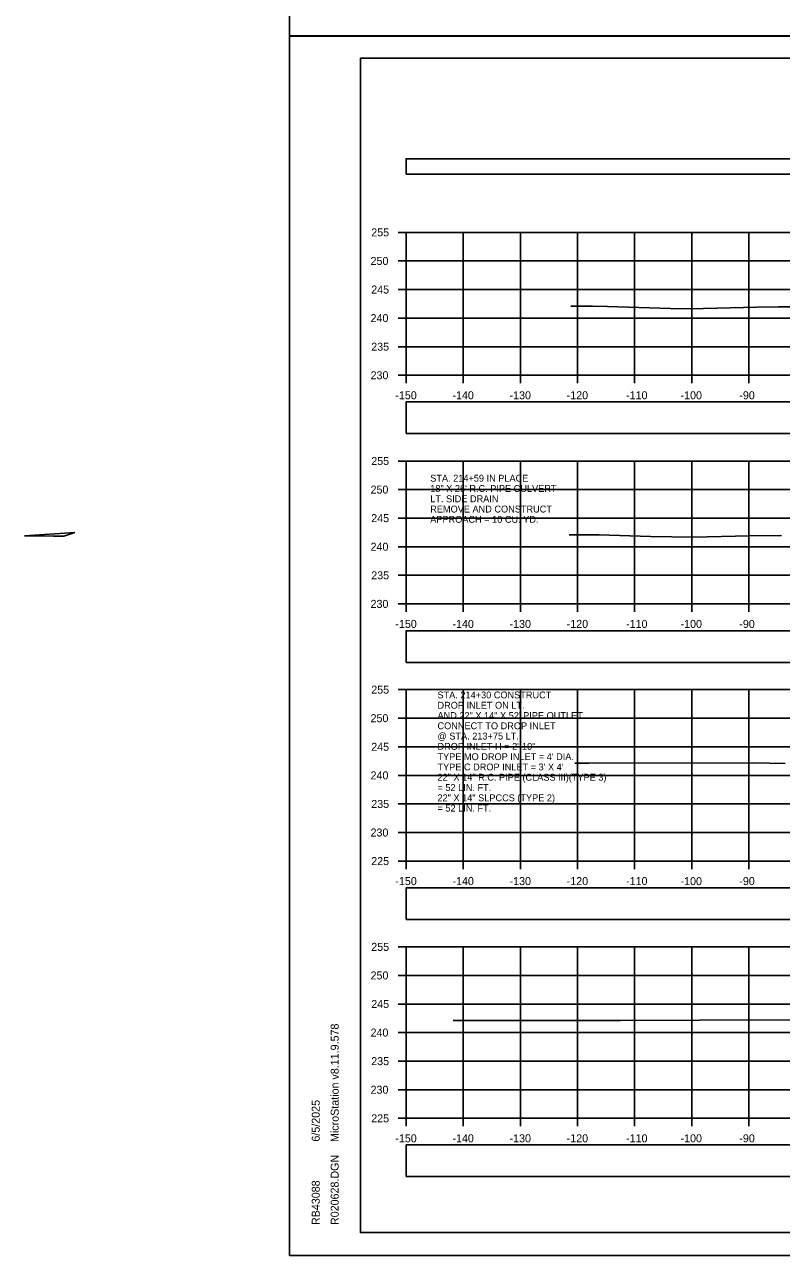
# Model space of a CAD drawing. Extents: x 1369627 to 1374022, y 380035 to 398173.
# Drawn here: x 1371881.7 to 1372014.2, y 383238.9 to 383454.2 of the extents above; entities that cross this region are included whole.
import ezdxf

# ---------------------------------------------------------------- set-up
doc = ezdxf.new("R2010")
doc.units = 0
for name, color, linetype in [('Default', 7, 'Continuous'), ('R_Axis', 7, 'Continuous'), ('R_Axis Annot', 7, 'Continuous'), ('R_Border', 7, 'Continuous'), ('R_Drive', 7, 'Continuous'), ('R_Exist Surface', 7, 'Continuous'), ('R_Grid', 7, 'Continuous'), ('R_No Plot', 7, 'Continuous'), ('R_Water', 7, 'Continuous'), ('R_Water Annot', 7, 'Continuous')]:
    doc.layers.add(name, color=color, linetype=linetype)

msp = doc.modelspace()

# ---------------------------------------------------------------- linework, layer by layer
at = {"layer": 'Default'}
for points in [[(1371948.53, 383428.01), (1372248.53, 383428.01), (1372248.53, 383430.71), (1371948.53, 383430.71)], [(1371948.53, 383382.64), (1372248.53, 383382.64), (1372248.53, 383388.16), (1371948.53, 383388.16)], [(1371948.53, 383342.59), (1372248.53, 383342.59), (1372248.53, 383348.11), (1371948.53, 383348.11)], [(1371948.53, 383297.62), (1372248.53, 383297.62), (1372248.53, 383303.14), (1371948.53, 383303.14)], [(1371948.53, 383252.65), (1372248.53, 383252.65), (1372248.53, 383258.17), (1371948.53, 383258.17)]]:
    msp.add_lwpolyline(points, close=True, dxfattribs=at)
at = {"layer": 'R_Axis'}
for p, q in [((1371947.13, 383417.83), (1371948.53, 383417.83)), ((1371948.53, 383392.83), (1371948.53, 383417.83)), ((1371947.13, 383412.83), (1371948.53, 383412.83)), ((1371947.13, 383407.83), (1371948.53, 383407.83)), ((1371947.13, 383402.83), (1371948.53, 383402.83)), ((1371947.13, 383397.83), (1371948.53, 383397.83)), ((1371947.13, 383392.83), (1371948.53, 383392.83)), ((1371948.53, 383392.83), (1372248.53, 383392.83)), ((1371948.53, 383391.43), (1371948.53, 383392.83)), ((1371958.53, 383391.43), (1371958.53, 383392.83)), ((1371968.53, 383391.43), (1371968.53, 383392.83)), ((1371978.53, 383391.43), (1371978.53, 383392.83)), ((1371988.53, 383391.43), (1371988.53, 383392.83)), ((1371998.53, 383391.43), (1371998.53, 383392.83)), ((1372008.53, 383391.43), (1372008.53, 383392.83)), ((1371947.13, 383377.83), (1371948.53, 383377.83)), ((1371948.53, 383352.83), (1371948.53, 383377.83)), ((1371947.13, 383372.83), (1371948.53, 383372.83)), ((1371947.13, 383367.83), (1371948.53, 383367.83)), ((1371947.13, 383362.83), (1371948.53, 383362.83)), ((1371947.13, 383357.83), (1371948.53, 383357.83)), ((1371947.13, 383352.83), (1371948.53, 383352.83)), ((1371948.53, 383352.83), (1372248.53, 383352.83)), ((1371948.53, 383351.43), (1371948.53, 383352.83)), ((1371958.53, 383351.43), (1371958.53, 383352.83)), ((1371968.53, 383351.43), (1371968.53, 383352.83)), ((1371978.53, 383351.43), (1371978.53, 383352.83)), ((1371988.53, 383351.43), (1371988.53, 383352.83)), ((1371998.53, 383351.43), (1371998.53, 383352.83)), ((1372008.53, 383351.43), (1372008.53, 383352.83)), ((1371947.13, 383337.83), (1371948.53, 383337.83)), ((1371948.53, 383307.83), (1371948.53, 383337.83)), ((1371947.13, 383332.83), (1371948.53, 383332.83)), ((1371947.13, 383327.83), (1371948.53, 383327.83)), ((1371947.13, 383322.83), (1371948.53, 383322.83)), ((1371947.13, 383317.83), (1371948.53, 383317.83)), ((1371947.13, 383312.83), (1371948.53, 383312.83)), ((1371947.13, 383307.83), (1371948.53, 383307.83)), ((1371948.53, 383307.83), (1372248.53, 383307.83)), ((1371948.53, 383306.43), (1371948.53, 383307.83)), ((1371958.53, 383306.43), (1371958.53, 383307.83)), ((1371968.53, 383306.43), (1371968.53, 383307.83)), ((1371978.53, 383306.43), (1371978.53, 383307.83)), ((1371988.53, 383306.43), (1371988.53, 383307.83)), ((1371998.53, 383306.43), (1371998.53, 383307.83)), ((1372008.53, 383306.43), (1372008.53, 383307.83)), ((1371947.13, 383292.83), (1371948.53, 383292.83)), ((1371948.53, 383262.83), (1371948.53, 383292.83)), ((1371947.13, 383287.83), (1371948.53, 383287.83)), ((1371947.13, 383282.83), (1371948.53, 383282.83)), ((1371947.13, 383277.83), (1371948.53, 383277.83)), ((1371947.13, 383272.83), (1371948.53, 383272.83)), ((1371947.13, 383267.83), (1371948.53, 383267.83)), ((1371947.13, 383262.83), (1371948.53, 383262.83)), ((1371948.53, 383262.83), (1372248.53, 383262.83)), ((1371948.53, 383261.43), (1371948.53, 383262.83)), ((1371958.53, 383261.43), (1371958.53, 383262.83)), ((1371968.53, 383261.43), (1371968.53, 383262.83)), ((1371978.53, 383261.43), (1371978.53, 383262.83)), ((1371988.53, 383261.43), (1371988.53, 383262.83)), ((1371998.53, 383261.43), (1371998.53, 383262.83)), ((1372008.53, 383261.43), (1372008.53, 383262.83))]:
    msp.add_line(p, q, dxfattribs=at)
at = {"layer": 'R_Border'}
for p, q in [((1371940.53, 383448.29), (1372256.71, 383448.29)), ((1371940.53, 383242.83), (1371940.53, 383448.29)), ((1371940.53, 383242.83), (1371940.53, 383242.83)), ((1372256.71, 383242.83), (1371940.53, 383242.83))]:
    msp.add_line(p, q, dxfattribs=at)
at = {"layer": 'R_Drive'}
for p, q in [((1371890.54, 383365.32), (1371881.72, 383364.73)), ((1371888.62, 383364.67), (1371890.54, 383365.32))]:
    msp.add_line(p, q, dxfattribs=at)
msp.add_lwpolyline([(1371881.72, 383364.73), (1371886.77, 383364.68), (1371888.62, 383364.67)], dxfattribs=at)
at = {"layer": 'R_Exist Surface'}
for points in [[(1371977.39, 383404.9), (1371980.12, 383404.93), (1371981.14, 383404.92), (1371983.77, 383404.88), (1371994.8, 383404.52), (1371998.25, 383404.47), (1372009.92, 383404.75), (1372013.7, 383404.79), (1372016.11, 383404.8)], [(1371977.1, 383364.91), (1371979.33, 383364.93), (1371980.17, 383364.93), (1371982.31, 383364.9), (1371991.34, 383364.6), (1371998.76, 383364.5), (1372008.64, 383364.73), (1372014.25, 383364.8)], [(1371978.09, 383324.94), (1371978.24, 383324.94), (1371978.65, 383324.94), (1371980.6, 383324.95), (1372009.39, 383325.04), (1372014.9, 383324.88)], [(1371956.75, 383279.93), (1371963.23, 383279.92), (1371981.11, 383279.93), (1371986.04, 383279.95), (1372013.74, 383280.08), (1372020.47, 383280)]]:
    msp.add_lwpolyline(points, dxfattribs=at)
at = {"layer": 'R_Grid'}
for p, q in [((1371948.53, 383417.83), (1372248.53, 383417.83)), ((1371948.53, 383392.83), (1371948.53, 383417.83)), ((1371958.53, 383392.83), (1371958.53, 383417.83)), ((1371968.53, 383392.83), (1371968.53, 383417.83)), ((1371978.53, 383392.83), (1371978.53, 383417.83)), ((1371988.53, 383392.83), (1371988.53, 383417.83)), ((1371998.53, 383392.83), (1371998.53, 383417.83)), ((1372008.53, 383392.83), (1372008.53, 383417.83)), ((1371948.53, 383412.83), (1372248.53, 383412.83)), ((1371948.53, 383407.83), (1372248.53, 383407.83)), ((1371948.53, 383402.83), (1372248.53, 383402.83)), ((1371948.53, 383397.83), (1372248.53, 383397.83)), ((1371948.53, 383392.83), (1372248.53, 383392.83)), ((1371948.53, 383377.83), (1372248.53, 383377.83)), ((1371948.53, 383352.83), (1371948.53, 383377.83)), ((1371958.53, 383352.83), (1371958.53, 383377.83)), ((1371968.53, 383352.83), (1371968.53, 383377.83)), ((1371978.53, 383352.83), (1371978.53, 383377.83)), ((1371988.53, 383352.83), (1371988.53, 383377.83)), ((1371998.53, 383352.83), (1371998.53, 383377.83)), ((1372008.53, 383352.83), (1372008.53, 383377.83)), ((1371948.53, 383372.83), (1372248.53, 383372.83)), ((1371948.53, 383367.83), (1372248.53, 383367.83)), ((1371948.53, 383362.83), (1372248.53, 383362.83)), ((1371948.53, 383357.83), (1372248.53, 383357.83)), ((1371948.53, 383352.83), (1372248.53, 383352.83)), ((1371948.53, 383337.83), (1372248.53, 383337.83)), ((1371948.53, 383307.83), (1371948.53, 383337.83)), ((1371958.53, 383307.83), (1371958.53, 383337.83)), ((1371968.53, 383307.83), (1371968.53, 383337.83)), ((1371978.53, 383307.83), (1371978.53, 383337.83)), ((1371988.53, 383307.83), (1371988.53, 383337.83)), ((1371998.53, 383307.83), (1371998.53, 383337.83)), ((1372008.53, 383307.83), (1372008.53, 383337.83)), ((1371948.53, 383332.83), (1372248.53, 383332.83)), ((1371948.53, 383327.83), (1372248.53, 383327.83)), ((1371948.53, 383322.83), (1372248.53, 383322.83)), ((1371948.53, 383317.83), (1372248.53, 383317.83)), ((1371948.53, 383312.83), (1372248.53, 383312.83)), ((1371948.53, 383307.83), (1372248.53, 383307.83)), ((1371948.53, 383292.83), (1372248.53, 383292.83)), ((1371948.53, 383262.83), (1371948.53, 383292.83)), ((1371958.53, 383262.83), (1371958.53, 383292.83)), ((1371968.53, 383262.83), (1371968.53, 383292.83)), ((1371978.53, 383262.83), (1371978.53, 383292.83)), ((1371988.53, 383262.83), (1371988.53, 383292.83)), ((1371998.53, 383262.83), (1371998.53, 383292.83)), ((1372008.53, 383262.83), (1372008.53, 383292.83)), ((1371948.53, 383287.83), (1372248.53, 383287.83)), ((1371948.53, 383282.83), (1372248.53, 383282.83)), ((1371948.53, 383277.83), (1372248.53, 383277.83)), ((1371948.53, 383272.83), (1372248.53, 383272.83)), ((1371948.53, 383267.83), (1372248.53, 383267.83)), ((1371948.53, 383262.83), (1372248.53, 383262.83))]:
    msp.add_line(p, q, dxfattribs=at)
at = {"layer": 'R_No Plot'}
for p, q in [((1371928.13, 383452.19), (1372261.46, 383452.19)), ((1371928.13, 383452.19), (1372261.46, 383452.19)), ((1371928.13, 383238.85), (1372261.46, 383238.85))]:
    msp.add_line(p, q, dxfattribs=at)
for points in [[(1371928.12, 383665.52), (1372261.46, 383665.52), (1372261.46, 383452.18), (1371928.12, 383452.18)], [(1371928.12, 383452.19), (1372261.46, 383452.19), (1372261.46, 383238.85), (1371928.12, 383238.85)], [(1372174.45, 383448.29), (1372194.07, 383448.29), (1372194.07, 383438.41), (1372210.18, 383438.41), (1372233.38, 383438.41), (1372233.38, 383405.74), (1372256.59, 383405.74), (1372256.71, 383242.83), (1371940.53, 383242.83), (1371940.53, 383448.29)]]:
    msp.add_lwpolyline(points, close=True, dxfattribs=at)

# ---------------------------------------------------------------- texts
at = {"layer": 'R_Axis Annot'}
for s, p in [('255', (1371942.42, 383417.13)), ('250', (1371942.3, 383412.13)), ('245', (1371942.42, 383407.13)), ('240', (1371942.3, 383402.13)), ('235', (1371942.42, 383397.13)), ('230', (1371942.3, 383392.13)), ('-150', (1371946.64, 383388.63)), ('-140', (1371956.64, 383388.63)), ('-130', (1371966.64, 383388.63)), ('-120', (1371976.64, 383388.63)), ('-110', (1371987.04, 383388.63)), ('-100', (1371996.58, 383388.63)), ('-90', (1372006.87, 383388.63)), ('255', (1371942.42, 383377.13)), ('250', (1371942.3, 383372.13)), ('245', (1371942.42, 383367.13)), ('240', (1371942.3, 383362.13)), ('235', (1371942.42, 383357.13)), ('230', (1371942.3, 383352.13)), ('-150', (1371946.64, 383348.63)), ('-140', (1371956.64, 383348.63)), ('-130', (1371966.64, 383348.63)), ('-120', (1371976.64, 383348.63)), ('-110', (1371987.04, 383348.63)), ('-100', (1371996.58, 383348.63)), ('-90', (1372006.87, 383348.63)), ('255', (1371942.42, 383337.13)), ('250', (1371942.3, 383332.13)), ('245', (1371942.42, 383327.13)), ('240', (1371942.3, 383322.13)), ('235', (1371942.42, 383317.13)), ('230', (1371942.3, 383312.13)), ('225', (1371942.42, 383307.13)), ('-150', (1371946.64, 383303.63)), ('-140', (1371956.64, 383303.63)), ('-130', (1371966.64, 383303.63)), ('-120', (1371976.64, 383303.63)), ('-110', (1371987.04, 383303.63)), ('-100', (1371996.58, 383303.63)), ('-90', (1372006.87, 383303.63)), ('255', (1371942.42, 383292.13)), ('250', (1371942.3, 383287.13)), ('245', (1371942.42, 383282.13)), ('240', (1371942.3, 383277.13)), ('235', (1371942.42, 383272.13)), ('230', (1371942.3, 383267.13)), ('225', (1371942.42, 383262.13)), ('-150', (1371946.64, 383258.63)), ('-140', (1371956.64, 383258.63)), ('-130', (1371966.64, 383258.63)), ('-120', (1371976.64, 383258.63)), ('-110', (1371987.04, 383258.63)), ('-100', (1371996.58, 383258.63)), ('-90', (1372006.87, 383258.63))]:
    msp.add_text(s, height=1.4, dxfattribs=at).set_placement(p)
at = {"layer": 'R_Border'}
for s, p in [('MicroStation v8.11.9.578', (1371936.72, 383258.69)), ('6/5/2025', (1371933.4, 383258.76)), ('R020628.DGN', (1371936.72, 383244.16)), ('RB43088', (1371933.4, 383244.16))]:
    msp.add_text(s, height=1.4, rotation=90, dxfattribs=at).set_placement(p)
at = {"layer": 'R_Water'}
for s, p in [('STA. 214+59 IN PLACE', (1371952.75, 383374.22)), ('18" X 26\' R.C. PIPE CULVERT', (1371952.75, 383372.42)), ('LT. SIDE DRAIN', (1371952.75, 383370.62)), ('APPROACH = 10 CU. YD.', (1371952.75, 383367.02)), ('REMOVE AND CONSTRUCT', (1371952.75, 383368.82))]:
    msp.add_text(s, height=1.2, dxfattribs=at).set_placement(p)
at = {"layer": 'R_Water Annot'}
for s, p in [('STA. 214+30 CONSTRUCT', (1371954.02, 383336.3)), ('AND 22" X 14" X 52\' PIPE OUTLET', (1371954.02, 383332.7)), ('DROP INLET ON LT.', (1371954.02, 383334.5)), ('CONNECT TO DROP INLET', (1371954.02, 383330.9)), ('@ STA. 213+75 LT.', (1371954.02, 383329.1)), ('DROP INLET H = 2\'-10"', (1371954.02, 383327.3)), ("TYPE MO DROP INLET = 4' DIA.", (1371954.02, 383325.5)), ("TYPE C DROP INLET = 3' X 4'", (1371954.02, 383323.7)), ('22" X 14" R.C. PIPE (CLASS III)(TYPE 3)', (1371954.02, 383321.9)), ('= 52 LIN. FT.', (1371954.02, 383320.1)), ('22" X 14" SLPCCS (TYPE 2)', (1371954.02, 383318.3)), ('= 52 LIN. FT.', (1371954.02, 383316.5))]:
    msp.add_text(s, height=1.2, dxfattribs=at).set_placement(p)

doc.saveas('drawing.dxf')
